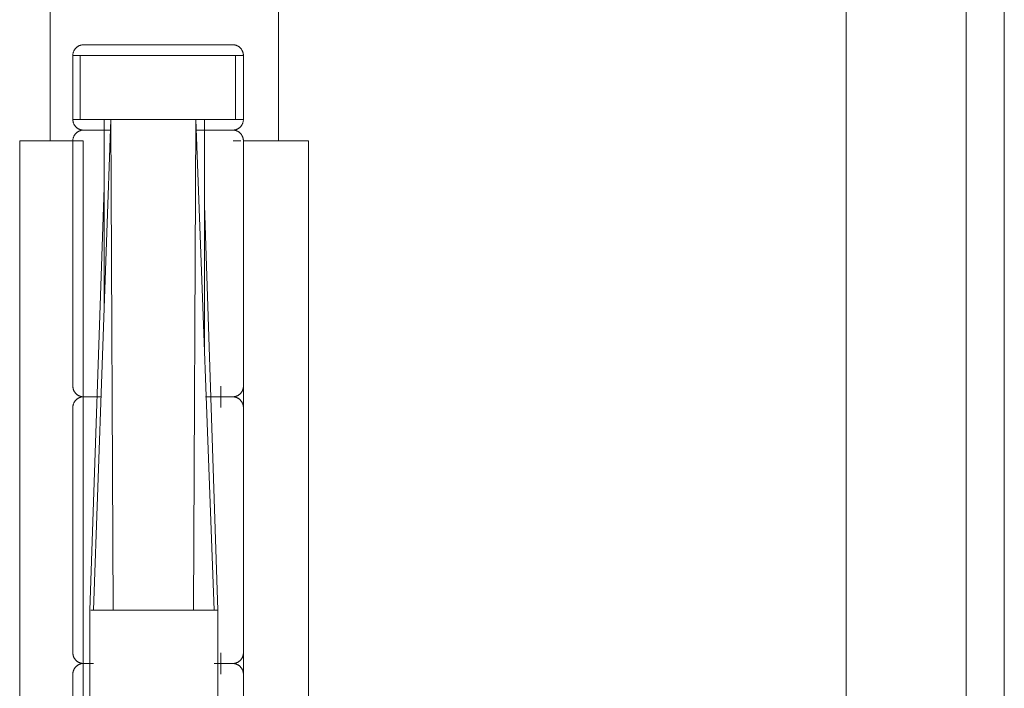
# Model space of a CAD drawing. Header units: inches. Extents: x 424 to 2043, y -237 to 445.
# Tile 830 of 965: x 866.3567 to 866.4491, y 229.8949 to 229.9576. Entities that reach past the tile are written whole.
import ezdxf

# ---------------------------------------------------------------- set-up
doc = ezdxf.new("R2010")
doc.units = ezdxf.units.IN
doc.header["$MEASUREMENT"] = 0
doc.layers.add('A-DOOR', color=31, linetype='Continuous', lineweight=9)

# ---------------------------------------------------------------- blocks, each defined once
blk = doc.blocks.new('5-panel_Bi-fold_external_door_10806 - Type 1-V72-Section 1')
at = {"layer": 'A-DOOR'}
for p, q in [((-110.452302, 16.337442), (-110.452302, 14.5)), ((-110.441049, 16.262738), (-110.441049, 14.5)), ((-110.437468, 16.262738), (-110.437468, 14.5)), ((-110.526994, 16.173539), (-110.526994, 14.849)), ((-110.505568, 16.173539), (-110.505568, 14.849)), ((-110.524871, 14.857), (-110.524871, 14.851)), ((-110.524871, 14.857), (-110.524186, 14.857)), ((-110.524186, 14.851), (-110.524186, 14.857)), ((-110.524186, 14.857), (-110.5213, 14.857)), ((-110.5213, 14.857), (-110.513312, 14.857)), ((-110.513312, 14.857), (-110.509598, 14.857)), ((-110.509598, 14.857), (-110.508855, 14.857)), ((-110.509598, 14.857), (-110.509598, 14.851)), ((-110.508855, 14.851), (-110.508855, 14.857)), ((-110.524186, 14.851), (-110.524871, 14.851)), ((-110.5213, 14.851), (-110.524186, 14.851)), ((-110.522931, 14.805), (-110.5213, 14.851)), ((-110.521916, 14.851), (-110.5213, 14.851)), ((-110.521916, 14.851), (-110.521916, 14.833642)), ((-110.52109, 14.805), (-110.5213, 14.851)), ((-110.5213, 14.851), (-110.513312, 14.851)), ((-110.513312, 14.851), (-110.5213, 14.851)), ((-110.513541, 14.805), (-110.513312, 14.851)), ((-110.511606, 14.805), (-110.513312, 14.851)), ((-110.513312, 14.851), (-110.51252, 14.851)), ((-110.509598, 14.851), (-110.513312, 14.851)), ((-110.51252, 14.829643), (-110.51252, 14.851)), ((-110.508855, 14.851), (-110.509598, 14.851)), ((-110.521647, 14.85), (-110.521667, 14.85)), ((-110.512897, 14.85), (-110.512883, 14.85)), ((-110.52985, 14.849), (-110.525605, 14.849)), ((-110.52985, 14.751), (-110.52985, 14.849)), ((-110.525605, 14.849), (-110.523883, 14.849)), ((-110.524863, 14.849), (-110.524863, 14.826)), ((-110.523883, 14.751), (-110.523883, 14.849)), ((-110.50981, 14.849), (-110.509087, 14.849)), ((-110.508867, 14.849), (-110.507071, 14.849)), ((-110.508867, 14.849), (-110.508867, 14.751)), ((-110.508863, 14.826), (-110.508863, 14.849)), ((-110.507071, 14.849), (-110.502761, 14.849)), ((-110.502761, 14.849), (-110.502761, 14.751)), ((-110.521916, 14.844634), (-110.523257, 14.805)), ((-110.511245, 14.805), (-110.51252, 14.842972)), ((-110.510989, 14.826), (-110.510989, 14.824)), ((-110.522894, 14.825), (-110.522955, 14.825)), ((-110.511951, 14.825), (-110.51193, 14.825)), ((-110.524863, 14.824), (-110.524863, 14.801)), ((-110.508863, 14.801), (-110.508863, 14.824)), ((-110.523257, 14.805), (-110.523257, 14.795)), ((-110.523165, 14.805), (-110.522931, 14.805)), ((-110.522931, 14.805), (-110.523165, 14.805)), ((-110.522931, 14.805), (-110.52109, 14.805)), ((-110.52109, 14.805), (-110.522931, 14.805)), ((-110.52109, 14.805), (-110.513541, 14.805)), ((-110.513541, 14.805), (-110.52109, 14.805)), ((-110.513541, 14.805), (-110.511606, 14.805)), ((-110.511606, 14.805), (-110.513541, 14.805)), ((-110.511606, 14.805), (-110.511319, 14.805)), ((-110.511319, 14.805), (-110.511606, 14.805)), ((-110.511245, 14.795), (-110.511245, 14.805)), ((-110.510989, 14.801), (-110.510989, 14.799)), ((-110.510832, 14.8), (-110.51077, 14.8)), ((-110.524863, 14.799), (-110.524863, 14.776)), ((-110.508863, 14.776), (-110.508863, 14.799))]:
    blk.add_line(p, q, dxfattribs=at)
at = {"layer": 'A-DOOR', "flags": 128}
for points in [[(-110.524863, 14.857), (-110.524862, 14.85704), (-110.524859, 14.85708), (-110.524855, 14.85712), (-110.52485, 14.857159), (-110.524843, 14.857199), (-110.524834, 14.857238), (-110.524824, 14.857276), (-110.524812, 14.857315), (-110.524799, 14.857352), (-110.524784, 14.857389), (-110.524767, 14.857426), (-110.52475, 14.857462), (-110.52473, 14.857497), (-110.52471, 14.857531), (-110.524688, 14.857565), (-110.524665, 14.857597), (-110.52464, 14.857629), (-110.524614, 14.857659), (-110.524587, 14.857689), (-110.524559, 14.857717), (-110.52453, 14.857745), (-110.5245, 14.857771), (-110.524468, 14.857796), (-110.524436, 14.857819), (-110.524403, 14.857841), (-110.524369, 14.857862), (-110.524334, 14.857882), (-110.524298, 14.8579), (-110.524262, 14.857917), (-110.524225, 14.857932), (-110.524187, 14.857946), (-110.524149, 14.857958), (-110.524111, 14.857969), (-110.524072, 14.857978), (-110.524033, 14.857985), (-110.523993, 14.857991), (-110.523953, 14.857996), (-110.523913, 14.857999), (-110.523873, 14.858), (-110.523863, 14.858)], [(-110.516924, 14.858), (-110.517204, 14.858), (-110.517484, 14.858), (-110.517762, 14.858), (-110.518039, 14.858), (-110.518314, 14.858), (-110.518586, 14.858), (-110.518856, 14.858), (-110.519123, 14.858), (-110.519386, 14.858), (-110.519645, 14.858), (-110.5199, 14.858), (-110.52015, 14.858), (-110.520394, 14.858), (-110.520633, 14.858), (-110.520866, 14.858), (-110.521092, 14.858), (-110.521312, 14.858), (-110.521525, 14.858), (-110.52173, 14.858), (-110.521927, 14.858), (-110.522116, 14.858), (-110.522297, 14.858), (-110.522469, 14.858), (-110.522632, 14.858), (-110.522786, 14.858), (-110.52293, 14.858), (-110.523065, 14.858), (-110.52319, 14.858), (-110.523305, 14.858), (-110.523409, 14.858), (-110.523503, 14.858), (-110.523586, 14.858), (-110.523659, 14.858), (-110.52372, 14.858), (-110.523771, 14.858), (-110.523811, 14.858), (-110.523839, 14.858), (-110.523856, 14.858), (-110.523863, 14.858)], [(-110.523863, 14.858), (-110.523857, 14.858), (-110.52384, 14.858), (-110.523812, 14.858), (-110.523773, 14.858), (-110.523723, 14.858), (-110.523662, 14.858), (-110.52359, 14.858), (-110.523507, 14.858), (-110.523414, 14.858), (-110.52331, 14.858), (-110.523196, 14.858), (-110.523072, 14.858), (-110.522937, 14.858), (-110.522793, 14.858), (-110.52264, 14.858), (-110.522477, 14.858), (-110.522306, 14.858), (-110.522125, 14.858), (-110.521936, 14.858), (-110.52174, 14.858), (-110.521535, 14.858), (-110.521323, 14.858), (-110.521103, 14.858), (-110.520877, 14.858), (-110.520645, 14.858), (-110.520406, 14.858), (-110.520162, 14.858), (-110.519912, 14.858), (-110.519658, 14.858), (-110.519399, 14.858), (-110.519136, 14.858), (-110.51887, 14.858), (-110.5186, 14.858), (-110.518327, 14.858), (-110.518052, 14.858), (-110.517776, 14.858), (-110.517497, 14.858), (-110.517218, 14.858), (-110.516938, 14.858), (-110.516801, 14.858)], [(-110.509863, 14.858), (-110.509868, 14.858), (-110.509885, 14.858), (-110.509913, 14.858), (-110.509952, 14.858), (-110.510002, 14.858), (-110.510063, 14.858), (-110.510135, 14.858), (-110.510218, 14.858), (-110.510311, 14.858), (-110.510415, 14.858), (-110.510529, 14.858), (-110.510654, 14.858), (-110.510788, 14.858), (-110.510932, 14.858), (-110.511085, 14.858), (-110.511248, 14.858), (-110.51142, 14.858), (-110.5116, 14.858), (-110.511789, 14.858), (-110.511986, 14.858), (-110.51219, 14.858), (-110.512403, 14.858), (-110.512622, 14.858), (-110.512848, 14.858), (-110.51308, 14.858), (-110.513319, 14.858), (-110.513563, 14.858), (-110.513813, 14.858), (-110.514067, 14.858), (-110.514326, 14.858), (-110.514589, 14.858), (-110.514856, 14.858), (-110.515125, 14.858), (-110.515398, 14.858), (-110.515673, 14.858), (-110.51595, 14.858), (-110.516228, 14.858), (-110.516507, 14.858), (-110.516787, 14.858), (-110.516924, 14.858)], [(-110.516801, 14.858), (-110.516521, 14.858), (-110.516242, 14.858), (-110.515963, 14.858), (-110.515687, 14.858), (-110.515412, 14.858), (-110.515139, 14.858), (-110.514869, 14.858), (-110.514602, 14.858), (-110.514339, 14.858), (-110.51408, 14.858), (-110.513825, 14.858), (-110.513576, 14.858), (-110.513331, 14.858), (-110.513092, 14.858), (-110.512859, 14.858), (-110.512633, 14.858), (-110.512413, 14.858), (-110.512201, 14.858), (-110.511996, 14.858), (-110.511798, 14.858), (-110.511609, 14.858), (-110.511428, 14.858), (-110.511256, 14.858), (-110.511093, 14.858), (-110.510939, 14.858), (-110.510795, 14.858), (-110.51066, 14.858), (-110.510535, 14.858), (-110.510421, 14.858), (-110.510316, 14.858), (-110.510222, 14.858), (-110.510139, 14.858), (-110.510067, 14.858), (-110.510005, 14.858), (-110.509954, 14.858), (-110.509915, 14.858), (-110.509886, 14.858), (-110.509869, 14.858), (-110.509863, 14.858)], [(-110.509863, 14.858), (-110.509823, 14.857999), (-110.509783, 14.857997), (-110.509743, 14.857993), (-110.509703, 14.857987), (-110.509664, 14.85798), (-110.509625, 14.857971), (-110.509586, 14.857961), (-110.509548, 14.857949), (-110.50951, 14.857936), (-110.509473, 14.857921), (-110.509437, 14.857905), (-110.509401, 14.857887), (-110.509366, 14.857868), (-110.509331, 14.857847), (-110.509298, 14.857825), (-110.509265, 14.857802), (-110.509234, 14.857778), (-110.509203, 14.857752), (-110.509174, 14.857725), (-110.509145, 14.857697), (-110.509118, 14.857667), (-110.509092, 14.857637), (-110.509067, 14.857606), (-110.509043, 14.857574), (-110.509021, 14.85754), (-110.509, 14.857506), (-110.508981, 14.857471), (-110.508963, 14.857436), (-110.508946, 14.857399), (-110.508931, 14.857362), (-110.508917, 14.857325), (-110.508905, 14.857287), (-110.508894, 14.857248), (-110.508885, 14.857209), (-110.508877, 14.85717), (-110.508871, 14.85713), (-110.508867, 14.857091), (-110.508864, 14.857051), (-110.508863, 14.857011), (-110.508863, 14.857)], [(-110.523863, 14.85), (-110.523903, 14.850001), (-110.523943, 14.850003), (-110.523982, 14.850007), (-110.524022, 14.850013), (-110.524061, 14.85002), (-110.5241, 14.850029), (-110.524139, 14.850039), (-110.524177, 14.850051), (-110.524215, 14.850064), (-110.524252, 14.850079), (-110.524289, 14.850095), (-110.524324, 14.850113), (-110.524359, 14.850132), (-110.524394, 14.850153), (-110.524427, 14.850175), (-110.52446, 14.850198), (-110.524491, 14.850222), (-110.524522, 14.850248), (-110.524552, 14.850275), (-110.52458, 14.850303), (-110.524607, 14.850333), (-110.524633, 14.850363), (-110.524658, 14.850394), (-110.524682, 14.850426), (-110.524704, 14.85046), (-110.524725, 14.850494), (-110.524745, 14.850529), (-110.524763, 14.850564), (-110.524779, 14.850601), (-110.524795, 14.850638), (-110.524808, 14.850675), (-110.524821, 14.850713), (-110.524831, 14.850752), (-110.52484, 14.850791), (-110.524848, 14.85083), (-110.524854, 14.85087), (-110.524858, 14.850909), (-110.524861, 14.850949), (-110.524863, 14.850989), (-110.524863, 14.851)], [(-110.508863, 14.851), (-110.508863, 14.85096), (-110.508866, 14.85092), (-110.50887, 14.85088), (-110.508875, 14.850841), (-110.508883, 14.850801), (-110.508891, 14.850762), (-110.508902, 14.850724), (-110.508913, 14.850685), (-110.508927, 14.850648), (-110.508942, 14.850611), (-110.508958, 14.850574), (-110.508976, 14.850538), (-110.508995, 14.850503), (-110.509015, 14.850469), (-110.509037, 14.850435), (-110.509061, 14.850403), (-110.509085, 14.850371), (-110.509111, 14.850341), (-110.509138, 14.850311), (-110.509166, 14.850283), (-110.509195, 14.850255), (-110.509225, 14.850229), (-110.509257, 14.850204), (-110.509289, 14.850181), (-110.509322, 14.850159), (-110.509356, 14.850138), (-110.509391, 14.850118), (-110.509427, 14.8501), (-110.509463, 14.850083), (-110.5095, 14.850068), (-110.509538, 14.850054), (-110.509576, 14.850042), (-110.509614, 14.850031), (-110.509653, 14.850022), (-110.509693, 14.850015), (-110.509732, 14.850009), (-110.509772, 14.850004), (-110.509812, 14.850001), (-110.509852, 14.85), (-110.509863, 14.85)], [(-110.524863, 14.849), (-110.524862, 14.84904), (-110.524859, 14.84908), (-110.524855, 14.84912), (-110.52485, 14.849159), (-110.524843, 14.849199), (-110.524834, 14.849238), (-110.524824, 14.849276), (-110.524812, 14.849315), (-110.524799, 14.849352), (-110.524784, 14.849389), (-110.524767, 14.849426), (-110.52475, 14.849462), (-110.52473, 14.849497), (-110.52471, 14.849531), (-110.524688, 14.849565), (-110.524665, 14.849597), (-110.52464, 14.849629), (-110.524614, 14.849659), (-110.524587, 14.849689), (-110.524559, 14.849717), (-110.52453, 14.849745), (-110.5245, 14.849771), (-110.524468, 14.849796), (-110.524436, 14.849819), (-110.524403, 14.849841), (-110.524369, 14.849862), (-110.524334, 14.849882), (-110.524298, 14.8499), (-110.524262, 14.849917), (-110.524225, 14.849932), (-110.524187, 14.849946), (-110.524149, 14.849958), (-110.524111, 14.849969), (-110.524072, 14.849978), (-110.524033, 14.849985), (-110.523993, 14.849991), (-110.523953, 14.849996), (-110.523913, 14.849999), (-110.523873, 14.85), (-110.523863, 14.85)], [(-110.523863, 14.85), (-110.523857, 14.85), (-110.52384, 14.85), (-110.523812, 14.85), (-110.523773, 14.85), (-110.523723, 14.85), (-110.523662, 14.85), (-110.52359, 14.85), (-110.523507, 14.85), (-110.523414, 14.85), (-110.52331, 14.85), (-110.523196, 14.85), (-110.523072, 14.85), (-110.522937, 14.85), (-110.522793, 14.85), (-110.52264, 14.85), (-110.522477, 14.85), (-110.522306, 14.85), (-110.522125, 14.85), (-110.521936, 14.85), (-110.52174, 14.85), (-110.521535, 14.85), (-110.521323, 14.85)], [(-110.521312, 14.85), (-110.521525, 14.85), (-110.52173, 14.85), (-110.521927, 14.85), (-110.522116, 14.85), (-110.522297, 14.85), (-110.522469, 14.85), (-110.522632, 14.85), (-110.522786, 14.85), (-110.52293, 14.85), (-110.523065, 14.85), (-110.52319, 14.85), (-110.523305, 14.85), (-110.523409, 14.85), (-110.523503, 14.85), (-110.523586, 14.85), (-110.523659, 14.85), (-110.52372, 14.85), (-110.523771, 14.85), (-110.523811, 14.85), (-110.523839, 14.85), (-110.523856, 14.85), (-110.523863, 14.85)], [(-110.523863, 14.85), (-110.523857, 14.85), (-110.52384, 14.85), (-110.523812, 14.85), (-110.523773, 14.85), (-110.523723, 14.85), (-110.523662, 14.85), (-110.52359, 14.85), (-110.523507, 14.85), (-110.523414, 14.85), (-110.52331, 14.85), (-110.523196, 14.85), (-110.523072, 14.85), (-110.522937, 14.85), (-110.522793, 14.85), (-110.52264, 14.85), (-110.522477, 14.85), (-110.522306, 14.85), (-110.522125, 14.85), (-110.521936, 14.85), (-110.52174, 14.85), (-110.521535, 14.85), (-110.521323, 14.85)], [(-110.521432, 14.85), (-110.52164, 14.85), (-110.521841, 14.85), (-110.522034, 14.85), (-110.522218, 14.85), (-110.522394, 14.85), (-110.522561, 14.85), (-110.522719, 14.85), (-110.522868, 14.85), (-110.523007, 14.85), (-110.523136, 14.85), (-110.523255, 14.85), (-110.523364, 14.85), (-110.523463, 14.85), (-110.523551, 14.85), (-110.523628, 14.85), (-110.523694, 14.85), (-110.52375, 14.85), (-110.523795, 14.85), (-110.523828, 14.85), (-110.52385, 14.85), (-110.523861, 14.85)], [(-110.513331, 14.85), (-110.513092, 14.85), (-110.512859, 14.85), (-110.512633, 14.85), (-110.512413, 14.85), (-110.512201, 14.85), (-110.511996, 14.85), (-110.511798, 14.85), (-110.511609, 14.85), (-110.511428, 14.85), (-110.511256, 14.85), (-110.511093, 14.85), (-110.510939, 14.85), (-110.510795, 14.85), (-110.51066, 14.85), (-110.510535, 14.85), (-110.510421, 14.85), (-110.510316, 14.85), (-110.510222, 14.85), (-110.510139, 14.85), (-110.510067, 14.85), (-110.510005, 14.85), (-110.509954, 14.85), (-110.509915, 14.85), (-110.509886, 14.85), (-110.509869, 14.85), (-110.509863, 14.85)], [(-110.509863, 14.85), (-110.509868, 14.85), (-110.509885, 14.85), (-110.509913, 14.85), (-110.509952, 14.85), (-110.510002, 14.85), (-110.510063, 14.85), (-110.510135, 14.85), (-110.510218, 14.85), (-110.510311, 14.85), (-110.510415, 14.85), (-110.510529, 14.85), (-110.510654, 14.85), (-110.510788, 14.85), (-110.510932, 14.85), (-110.511085, 14.85), (-110.511248, 14.85), (-110.51142, 14.85), (-110.5116, 14.85), (-110.511789, 14.85), (-110.511986, 14.85), (-110.51219, 14.85), (-110.512403, 14.85), (-110.512622, 14.85), (-110.512848, 14.85), (-110.51308, 14.85), (-110.513319, 14.85)], [(-110.509863, 14.85), (-110.509868, 14.85), (-110.509885, 14.85), (-110.509913, 14.85), (-110.509952, 14.85), (-110.510002, 14.85), (-110.510063, 14.85), (-110.510135, 14.85), (-110.510218, 14.85), (-110.510311, 14.85), (-110.510415, 14.85), (-110.510529, 14.85), (-110.510654, 14.85), (-110.510788, 14.85), (-110.510932, 14.85), (-110.511085, 14.85), (-110.511248, 14.85), (-110.51142, 14.85), (-110.5116, 14.85), (-110.511789, 14.85), (-110.511986, 14.85), (-110.51219, 14.85), (-110.512403, 14.85), (-110.512622, 14.85), (-110.512848, 14.85), (-110.51308, 14.85), (-110.513319, 14.85)], [(-110.513197, 14.85), (-110.512961, 14.85), (-110.512732, 14.85), (-110.512509, 14.85), (-110.512293, 14.85), (-110.512085, 14.85), (-110.511884, 14.85), (-110.511692, 14.85), (-110.511507, 14.85), (-110.511331, 14.85), (-110.511164, 14.85), (-110.511006, 14.85), (-110.510857, 14.85), (-110.510718, 14.85), (-110.510589, 14.85), (-110.51047, 14.85), (-110.510361, 14.85), (-110.510262, 14.85), (-110.510174, 14.85), (-110.510097, 14.85), (-110.510031, 14.85), (-110.509975, 14.85), (-110.509931, 14.85), (-110.509897, 14.85), (-110.509875, 14.85), (-110.509864, 14.85)], [(-110.509863, 14.85), (-110.509823, 14.849999), (-110.509783, 14.849997), (-110.509743, 14.849993), (-110.509703, 14.849987), (-110.509664, 14.84998), (-110.509625, 14.849971), (-110.509586, 14.849961), (-110.509548, 14.849949), (-110.50951, 14.849936), (-110.509473, 14.849921), (-110.509437, 14.849905), (-110.509401, 14.849887), (-110.509366, 14.849868), (-110.509331, 14.849847), (-110.509298, 14.849825), (-110.509265, 14.849802), (-110.509234, 14.849778), (-110.509203, 14.849752), (-110.509174, 14.849725), (-110.509145, 14.849697), (-110.509118, 14.849667), (-110.509092, 14.849637), (-110.509067, 14.849606), (-110.509043, 14.849574), (-110.509021, 14.84954), (-110.509, 14.849506), (-110.508981, 14.849471), (-110.508963, 14.849436), (-110.508946, 14.849399), (-110.508931, 14.849362), (-110.508917, 14.849325), (-110.508905, 14.849287), (-110.508894, 14.849248), (-110.508885, 14.849209), (-110.508877, 14.84917), (-110.508871, 14.84913), (-110.508867, 14.849091), (-110.508864, 14.849051), (-110.508863, 14.849011), (-110.508863, 14.849)], [(-110.523863, 14.825), (-110.523903, 14.825001), (-110.523943, 14.825003), (-110.523982, 14.825007), (-110.524022, 14.825013), (-110.524061, 14.82502), (-110.5241, 14.825029), (-110.524139, 14.825039), (-110.524177, 14.825051), (-110.524215, 14.825064), (-110.524252, 14.825079), (-110.524289, 14.825095), (-110.524324, 14.825113), (-110.524359, 14.825132), (-110.524394, 14.825153), (-110.524427, 14.825175), (-110.52446, 14.825198), (-110.524491, 14.825222), (-110.524522, 14.825248), (-110.524552, 14.825275), (-110.52458, 14.825303), (-110.524607, 14.825333), (-110.524633, 14.825363), (-110.524658, 14.825394), (-110.524682, 14.825426), (-110.524704, 14.82546), (-110.524725, 14.825494), (-110.524745, 14.825529), (-110.524763, 14.825564), (-110.524779, 14.825601), (-110.524795, 14.825638), (-110.524808, 14.825675), (-110.524821, 14.825713), (-110.524831, 14.825752), (-110.52484, 14.825791), (-110.524848, 14.82583), (-110.524854, 14.82587), (-110.524858, 14.825909), (-110.524861, 14.825949), (-110.524863, 14.825989), (-110.524863, 14.826)], [(-110.508863, 14.826), (-110.508863, 14.82596), (-110.508866, 14.82592), (-110.50887, 14.82588), (-110.508875, 14.825841), (-110.508883, 14.825801), (-110.508891, 14.825762), (-110.508902, 14.825724), (-110.508913, 14.825685), (-110.508927, 14.825648), (-110.508942, 14.825611), (-110.508958, 14.825574), (-110.508976, 14.825538), (-110.508995, 14.825503), (-110.509015, 14.825469), (-110.509037, 14.825435), (-110.509061, 14.825403), (-110.509085, 14.825371), (-110.509111, 14.825341), (-110.509138, 14.825311), (-110.509166, 14.825283), (-110.509195, 14.825255), (-110.509225, 14.825229), (-110.509257, 14.825204), (-110.509289, 14.825181), (-110.509322, 14.825159), (-110.509356, 14.825138), (-110.509391, 14.825118), (-110.509427, 14.8251), (-110.509463, 14.825083), (-110.5095, 14.825068), (-110.509538, 14.825054), (-110.509576, 14.825042), (-110.509614, 14.825031), (-110.509653, 14.825022), (-110.509693, 14.825015), (-110.509732, 14.825009), (-110.509772, 14.825004), (-110.509812, 14.825001), (-110.509852, 14.825), (-110.509863, 14.825)], [(-110.524863, 14.824), (-110.524862, 14.82404), (-110.524859, 14.82408), (-110.524855, 14.82412), (-110.52485, 14.824159), (-110.524843, 14.824199), (-110.524834, 14.824238), (-110.524824, 14.824276), (-110.524812, 14.824315), (-110.524799, 14.824352), (-110.524784, 14.824389), (-110.524767, 14.824426), (-110.52475, 14.824462), (-110.52473, 14.824497), (-110.52471, 14.824531), (-110.524688, 14.824565), (-110.524665, 14.824597), (-110.52464, 14.824629), (-110.524614, 14.824659), (-110.524587, 14.824689), (-110.524559, 14.824717), (-110.52453, 14.824745), (-110.5245, 14.824771), (-110.524468, 14.824796), (-110.524436, 14.824819), (-110.524403, 14.824841), (-110.524369, 14.824862), (-110.524334, 14.824882), (-110.524298, 14.8249), (-110.524262, 14.824917), (-110.524225, 14.824932), (-110.524187, 14.824946), (-110.524149, 14.824958), (-110.524111, 14.824969), (-110.524072, 14.824978), (-110.524033, 14.824985), (-110.523993, 14.824991), (-110.523953, 14.824996), (-110.523913, 14.824999), (-110.523873, 14.825), (-110.523863, 14.825)], [(-110.523863, 14.825), (-110.523857, 14.825), (-110.52384, 14.825), (-110.523812, 14.825), (-110.523773, 14.825), (-110.523723, 14.825), (-110.523662, 14.825), (-110.52359, 14.825), (-110.523507, 14.825), (-110.523414, 14.825), (-110.52331, 14.825), (-110.523196, 14.825), (-110.523072, 14.825), (-110.522937, 14.825), (-110.522793, 14.825), (-110.52264, 14.825), (-110.522477, 14.825), (-110.522306, 14.825)], [(-110.522297, 14.825), (-110.522469, 14.825), (-110.522632, 14.825), (-110.522786, 14.825), (-110.52293, 14.825), (-110.523065, 14.825), (-110.52319, 14.825), (-110.523305, 14.825), (-110.523409, 14.825), (-110.523503, 14.825), (-110.523586, 14.825), (-110.523659, 14.825), (-110.52372, 14.825), (-110.523771, 14.825), (-110.523811, 14.825), (-110.523839, 14.825), (-110.523856, 14.825), (-110.523863, 14.825)], [(-110.523863, 14.825), (-110.523857, 14.825), (-110.52384, 14.825), (-110.523812, 14.825), (-110.523773, 14.825), (-110.523723, 14.825), (-110.523662, 14.825), (-110.52359, 14.825), (-110.523507, 14.825), (-110.523414, 14.825), (-110.52331, 14.825), (-110.523196, 14.825), (-110.523072, 14.825), (-110.522937, 14.825), (-110.522793, 14.825), (-110.52264, 14.825), (-110.522477, 14.825), (-110.522306, 14.825)], [(-110.522218, 14.825), (-110.522394, 14.825), (-110.522561, 14.825), (-110.522719, 14.825), (-110.522868, 14.825), (-110.523007, 14.825), (-110.523136, 14.825), (-110.523255, 14.825), (-110.523364, 14.825), (-110.523463, 14.825), (-110.523551, 14.825), (-110.523628, 14.825), (-110.523694, 14.825), (-110.52375, 14.825), (-110.523795, 14.825), (-110.523828, 14.825), (-110.52385, 14.825), (-110.523861, 14.825)], [(-110.512413, 14.825), (-110.512201, 14.825), (-110.511996, 14.825), (-110.511798, 14.825), (-110.511609, 14.825), (-110.511428, 14.825), (-110.511256, 14.825), (-110.511093, 14.825), (-110.510939, 14.825), (-110.510795, 14.825), (-110.51066, 14.825), (-110.510535, 14.825), (-110.510421, 14.825), (-110.510316, 14.825), (-110.510222, 14.825), (-110.510139, 14.825), (-110.510067, 14.825), (-110.510005, 14.825), (-110.509954, 14.825), (-110.509915, 14.825), (-110.509886, 14.825), (-110.509869, 14.825), (-110.509863, 14.825)], [(-110.509863, 14.825), (-110.509868, 14.825), (-110.509885, 14.825), (-110.509913, 14.825), (-110.509952, 14.825), (-110.510002, 14.825), (-110.510063, 14.825), (-110.510135, 14.825), (-110.510218, 14.825), (-110.510311, 14.825), (-110.510415, 14.825), (-110.510529, 14.825), (-110.510654, 14.825), (-110.510788, 14.825), (-110.510932, 14.825), (-110.511085, 14.825), (-110.511248, 14.825), (-110.51142, 14.825), (-110.5116, 14.825), (-110.511789, 14.825), (-110.511986, 14.825), (-110.51219, 14.825), (-110.512403, 14.825)], [(-110.509863, 14.825), (-110.509868, 14.825), (-110.509885, 14.825), (-110.509913, 14.825), (-110.509952, 14.825), (-110.510002, 14.825), (-110.510063, 14.825), (-110.510135, 14.825), (-110.510218, 14.825), (-110.510311, 14.825), (-110.510415, 14.825), (-110.510529, 14.825), (-110.510654, 14.825), (-110.510788, 14.825), (-110.510932, 14.825), (-110.511085, 14.825), (-110.511248, 14.825), (-110.51142, 14.825), (-110.5116, 14.825), (-110.511789, 14.825), (-110.511986, 14.825), (-110.51219, 14.825), (-110.512403, 14.825)], [(-110.512293, 14.825), (-110.512085, 14.825), (-110.511884, 14.825), (-110.511692, 14.825), (-110.511507, 14.825), (-110.511331, 14.825), (-110.511164, 14.825), (-110.511006, 14.825), (-110.510857, 14.825), (-110.510718, 14.825), (-110.510589, 14.825), (-110.51047, 14.825), (-110.510361, 14.825), (-110.510262, 14.825), (-110.510174, 14.825), (-110.510097, 14.825), (-110.510031, 14.825), (-110.509975, 14.825), (-110.509931, 14.825), (-110.509897, 14.825), (-110.509875, 14.825), (-110.509864, 14.825)], [(-110.509863, 14.825), (-110.509823, 14.824999), (-110.509783, 14.824997), (-110.509743, 14.824993), (-110.509703, 14.824987), (-110.509664, 14.82498), (-110.509625, 14.824971), (-110.509586, 14.824961), (-110.509548, 14.824949), (-110.50951, 14.824936), (-110.509473, 14.824921), (-110.509437, 14.824905), (-110.509401, 14.824887), (-110.509366, 14.824868), (-110.509331, 14.824847), (-110.509298, 14.824825), (-110.509265, 14.824802), (-110.509234, 14.824778), (-110.509203, 14.824752), (-110.509174, 14.824725), (-110.509145, 14.824697), (-110.509118, 14.824667), (-110.509092, 14.824637), (-110.509067, 14.824606), (-110.509043, 14.824574), (-110.509021, 14.82454), (-110.509, 14.824506), (-110.508981, 14.824471), (-110.508963, 14.824436), (-110.508946, 14.824399), (-110.508931, 14.824362), (-110.508917, 14.824325), (-110.508905, 14.824287), (-110.508894, 14.824248), (-110.508885, 14.824209), (-110.508877, 14.82417), (-110.508871, 14.82413), (-110.508867, 14.824091), (-110.508864, 14.824051), (-110.508863, 14.824011), (-110.508863, 14.824)], [(-110.523863, 14.8), (-110.523903, 14.800001), (-110.523943, 14.800003), (-110.523982, 14.800007), (-110.524022, 14.800013), (-110.524061, 14.80002), (-110.5241, 14.800029), (-110.524139, 14.800039), (-110.524177, 14.800051), (-110.524215, 14.800064), (-110.524252, 14.800079), (-110.524289, 14.800095), (-110.524324, 14.800113), (-110.524359, 14.800132), (-110.524394, 14.800153), (-110.524427, 14.800175), (-110.52446, 14.800198), (-110.524491, 14.800222), (-110.524522, 14.800248), (-110.524552, 14.800275), (-110.52458, 14.800303), (-110.524607, 14.800333), (-110.524633, 14.800363), (-110.524658, 14.800394), (-110.524682, 14.800426), (-110.524704, 14.80046), (-110.524725, 14.800494), (-110.524745, 14.800529), (-110.524763, 14.800564), (-110.524779, 14.800601), (-110.524795, 14.800638), (-110.524808, 14.800675), (-110.524821, 14.800713), (-110.524831, 14.800752), (-110.52484, 14.800791), (-110.524848, 14.80083), (-110.524854, 14.80087), (-110.524858, 14.800909), (-110.524861, 14.800949), (-110.524863, 14.800989), (-110.524863, 14.801)], [(-110.508863, 14.801), (-110.508863, 14.80096), (-110.508866, 14.80092), (-110.50887, 14.80088), (-110.508875, 14.800841), (-110.508883, 14.800801), (-110.508891, 14.800762), (-110.508902, 14.800724), (-110.508913, 14.800685), (-110.508927, 14.800648), (-110.508942, 14.800611), (-110.508958, 14.800574), (-110.508976, 14.800538), (-110.508995, 14.800503), (-110.509015, 14.800469), (-110.509037, 14.800435), (-110.509061, 14.800403), (-110.509085, 14.800371), (-110.509111, 14.800341), (-110.509138, 14.800311), (-110.509166, 14.800283), (-110.509195, 14.800255), (-110.509225, 14.800229), (-110.509257, 14.800204), (-110.509289, 14.800181), (-110.509322, 14.800159), (-110.509356, 14.800138), (-110.509391, 14.800118), (-110.509427, 14.8001), (-110.509463, 14.800083), (-110.5095, 14.800068), (-110.509538, 14.800054), (-110.509576, 14.800042), (-110.509614, 14.800031), (-110.509653, 14.800022), (-110.509693, 14.800015), (-110.509732, 14.800009), (-110.509772, 14.800004), (-110.509812, 14.800001), (-110.509852, 14.8), (-110.509863, 14.8)], [(-110.524863, 14.799), (-110.524862, 14.79904), (-110.524859, 14.79908), (-110.524855, 14.79912), (-110.52485, 14.799159), (-110.524843, 14.799199), (-110.524834, 14.799238), (-110.524824, 14.799276), (-110.524812, 14.799315), (-110.524799, 14.799352), (-110.524784, 14.799389), (-110.524767, 14.799426), (-110.52475, 14.799462), (-110.52473, 14.799497), (-110.52471, 14.799531), (-110.524688, 14.799565), (-110.524665, 14.799597), (-110.52464, 14.799629), (-110.524614, 14.799659), (-110.524587, 14.799689), (-110.524559, 14.799717), (-110.52453, 14.799745), (-110.5245, 14.799771), (-110.524468, 14.799796), (-110.524436, 14.799819), (-110.524403, 14.799841), (-110.524369, 14.799862), (-110.524334, 14.799882), (-110.524298, 14.7999), (-110.524262, 14.799917), (-110.524225, 14.799932), (-110.524187, 14.799946), (-110.524149, 14.799958), (-110.524111, 14.799969), (-110.524072, 14.799978), (-110.524033, 14.799985), (-110.523993, 14.799991), (-110.523953, 14.799996), (-110.523913, 14.799999), (-110.523873, 14.8), (-110.523863, 14.8)], [(-110.523863, 14.8), (-110.523857, 14.8), (-110.52384, 14.8), (-110.523812, 14.8), (-110.523773, 14.8), (-110.523723, 14.8), (-110.523662, 14.8), (-110.52359, 14.8), (-110.523507, 14.8), (-110.523414, 14.8), (-110.52331, 14.8), (-110.523196, 14.8), (-110.523072, 14.8), (-110.522937, 14.8)], [(-110.52293, 14.8), (-110.523065, 14.8), (-110.52319, 14.8), (-110.523305, 14.8), (-110.523409, 14.8), (-110.523503, 14.8), (-110.523586, 14.8), (-110.523659, 14.8), (-110.52372, 14.8), (-110.523771, 14.8), (-110.523811, 14.8), (-110.523839, 14.8), (-110.523856, 14.8), (-110.523863, 14.8)], [(-110.523863, 14.8), (-110.523857, 14.8), (-110.52384, 14.8), (-110.523812, 14.8), (-110.523773, 14.8), (-110.523723, 14.8), (-110.523662, 14.8), (-110.52359, 14.8), (-110.523507, 14.8), (-110.523414, 14.8), (-110.52331, 14.8), (-110.523196, 14.8), (-110.523072, 14.8), (-110.522937, 14.8)], [(-110.523007, 14.8), (-110.523136, 14.8), (-110.523255, 14.8), (-110.523364, 14.8), (-110.523463, 14.8), (-110.523551, 14.8), (-110.523628, 14.8), (-110.523694, 14.8), (-110.52375, 14.8), (-110.523795, 14.8), (-110.523828, 14.8), (-110.52385, 14.8), (-110.523861, 14.8)], [(-110.511609, 14.8), (-110.511428, 14.8), (-110.511256, 14.8), (-110.511093, 14.8), (-110.510939, 14.8), (-110.510795, 14.8), (-110.51066, 14.8), (-110.510535, 14.8), (-110.510421, 14.8), (-110.510316, 14.8), (-110.510222, 14.8), (-110.510139, 14.8), (-110.510067, 14.8), (-110.510005, 14.8), (-110.509954, 14.8), (-110.509915, 14.8), (-110.509886, 14.8), (-110.509869, 14.8), (-110.509863, 14.8)], [(-110.509863, 14.8), (-110.509868, 14.8), (-110.509885, 14.8), (-110.509913, 14.8), (-110.509952, 14.8), (-110.510002, 14.8), (-110.510063, 14.8), (-110.510135, 14.8), (-110.510218, 14.8), (-110.510311, 14.8), (-110.510415, 14.8), (-110.510529, 14.8), (-110.510654, 14.8), (-110.510788, 14.8), (-110.510932, 14.8), (-110.511085, 14.8), (-110.511248, 14.8), (-110.51142, 14.8), (-110.5116, 14.8)], [(-110.509863, 14.8), (-110.509868, 14.8), (-110.509885, 14.8), (-110.509913, 14.8), (-110.509952, 14.8), (-110.510002, 14.8), (-110.510063, 14.8), (-110.510135, 14.8), (-110.510218, 14.8), (-110.510311, 14.8), (-110.510415, 14.8), (-110.510529, 14.8), (-110.510654, 14.8), (-110.510788, 14.8), (-110.510932, 14.8), (-110.511085, 14.8), (-110.511248, 14.8), (-110.51142, 14.8), (-110.5116, 14.8)], [(-110.511507, 14.8), (-110.511331, 14.8), (-110.511164, 14.8), (-110.511006, 14.8), (-110.510857, 14.8), (-110.510718, 14.8), (-110.510589, 14.8), (-110.51047, 14.8), (-110.510361, 14.8), (-110.510262, 14.8), (-110.510174, 14.8), (-110.510097, 14.8), (-110.510031, 14.8), (-110.509975, 14.8), (-110.509931, 14.8), (-110.509897, 14.8), (-110.509875, 14.8), (-110.509864, 14.8)], [(-110.509863, 14.8), (-110.509823, 14.799999), (-110.509783, 14.799997), (-110.509743, 14.799993), (-110.509703, 14.799987), (-110.509664, 14.79998), (-110.509625, 14.799971), (-110.509586, 14.799961), (-110.509548, 14.799949), (-110.50951, 14.799936), (-110.509473, 14.799921), (-110.509437, 14.799905), (-110.509401, 14.799887), (-110.509366, 14.799868), (-110.509331, 14.799847), (-110.509298, 14.799825), (-110.509265, 14.799802), (-110.509234, 14.799778), (-110.509203, 14.799752), (-110.509174, 14.799725), (-110.509145, 14.799697), (-110.509118, 14.799667), (-110.509092, 14.799637), (-110.509067, 14.799606), (-110.509043, 14.799574), (-110.509021, 14.79954), (-110.509, 14.799506), (-110.508981, 14.799471), (-110.508963, 14.799436), (-110.508946, 14.799399), (-110.508931, 14.799362), (-110.508917, 14.799325), (-110.508905, 14.799287), (-110.508894, 14.799248), (-110.508885, 14.799209), (-110.508877, 14.79917), (-110.508871, 14.79913), (-110.508867, 14.799091), (-110.508864, 14.799051), (-110.508863, 14.799011), (-110.508863, 14.799)]]:
    blk.add_lwpolyline(points, dxfattribs=at)

msp = doc.modelspace()

# ---------------------------------------------------------------- block references
at = {"layer": 'A-DOOR'}
msp.add_blockref('5-panel_Bi-fold_external_door_10806 - Type 1-V72-Section 1', (976.886544, 215.097212), dxfattribs=at)

doc.saveas('drawing.dxf')
